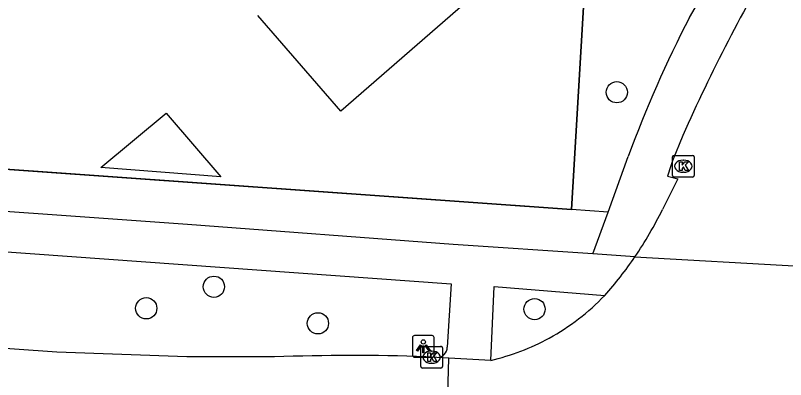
# Model space of a CAD drawing. Extents: x 155888 to 156864, y 383882 to 384671.
# Drawn here: x 155957.3 to 155992.79, y 384000.09 to 384016.86 of the extents above; entities that cross this region are included whole.
import ezdxf

# ---------------------------------------------------------------- set-up
doc = ezdxf.new("R2010")
doc.units = 0
for name, color, linetype in [('IMGEO_Boom', 7, 'Continuous'), ('IMGEO_Groenvoorziening', 7, 'Continuous'), ('IMGEO_Hek', 7, 'Continuous'), ('IMGEO_Kolk', 7, 'Continuous'), ('IMGEO_Lichtpunt', 7, 'Continuous'), ('IMGEO_Pand', 7, 'Continuous'), ('IMGEO_Rijbaan_lokaal_gesloten', 7, 'Continuous'), ('IMGEO_Voetpad_open', 7, 'Continuous')]:
    doc.layers.add(name, color=color, linetype=linetype)

msp = doc.modelspace()

# ---------------------------------------------------------------- linework, layer by layer
at = {"layer": 'IMGEO_Boom'}
for centre in [(155985.013, 384013.321), (155966.443, 384004.361), (155963.326, 384003.37), (155981.221, 384003.33), (155971.237, 384002.675)]:
    msp.add_circle(centre, 0.489, dxfattribs=at)
at = {"layer": 'IMGEO_Groenvoorziening'}
for points in [[(155982.93, 384007.915), (155983.571, 384018.814)], [(155953.984, 384009.977), (155982.93, 384007.915)], [(155984.608, 384007.796), (155982.93, 384007.915)]]:
    msp.add_lwpolyline(points, dxfattribs=at)
at = {"layer": 'IMGEO_Hek'}
for points in [[(155983.571, 384018.814), (155982.93, 384007.915)], [(155982.93, 384007.915), (155916.694, 384012.634)]]:
    msp.add_lwpolyline(points, dxfattribs=at)
at = {"layer": 'IMGEO_Kolk'}
for p, q in [((155987.576, 384009.487), (155987.576, 384010.339)), ((155987.651, 384010.413), (155988.503, 384010.413)), ((155988.064, 384010.193), (155988.089, 384010.193)), ((155988.577, 384010.339), (155988.577, 384009.487)), ((155988.087, 384009.633), (155988.062, 384009.633)), ((155988.503, 384009.413), (155987.651, 384009.413)), ((155975.98, 384000.691), (155975.98, 384001.543)), ((155976.055, 384001.617), (155976.907, 384001.617)), ((155976.468, 384001.397), (155976.493, 384001.397)), ((155976.981, 384001.543), (155976.981, 384000.691)), ((155976.907, 384000.617), (155976.055, 384000.617)), ((155976.491, 384000.837), (155976.466, 384000.837))]:
    msp.add_line(p, q, dxfattribs=at)
for points in [[(155987.576, 384009.487), (155987.576, 384010.339)], [(155987.651, 384010.413), (155988.503, 384010.413)], [(155988.577, 384010.339), (155988.577, 384009.487)], [(155987.897, 384010.113), (155988.02, 384010.113), (155988.02, 384009.962), (155988.15, 384010.113), (155988.314, 384010.113), (155988.168, 384009.962), (155988.321, 384009.713), (155988.169, 384009.713), (155988.084, 384009.877), (155988.02, 384009.81), (155988.02, 384009.713), (155987.897, 384009.713), (155987.897, 384010.113)], [(155988.503, 384009.413), (155987.651, 384009.413)], [(155975.98, 384000.691), (155975.98, 384001.543)], [(155976.055, 384001.617), (155976.907, 384001.617)], [(155976.301, 384001.317), (155976.424, 384001.317), (155976.424, 384001.166), (155976.554, 384001.317), (155976.718, 384001.317), (155976.572, 384001.166), (155976.725, 384000.917), (155976.573, 384000.917), (155976.488, 384001.081), (155976.424, 384001.014), (155976.424, 384000.917), (155976.301, 384000.917), (155976.301, 384001.317)], [(155976.981, 384001.543), (155976.981, 384000.691)], [(155976.907, 384000.617), (155976.055, 384000.617)]]:
    msp.add_lwpolyline(points, dxfattribs=at)
for centre, start, end in [((155987.653, 384010.337), 91.552, 178.448), ((155987.653, 384010.337), 91.552, 178.448), ((155988.501, 384010.337), 1.552, 88.448), ((155988.501, 384010.337), 1.552, 88.448), ((155987.653, 384009.489), 181.552, 268.448), ((155987.653, 384009.489), 181.552, 268.448), ((155988.501, 384009.489), 271.552, 358.448), ((155988.501, 384009.489), 271.552, 358.448), ((155976.057, 384001.541), 91.552, 178.448), ((155976.057, 384001.541), 91.552, 178.448), ((155976.905, 384001.541), 1.552, 88.448), ((155976.905, 384001.541), 1.552, 88.448), ((155976.057, 384000.693), 181.552, 268.448), ((155976.057, 384000.693), 181.552, 268.448), ((155976.905, 384000.693), 271.552, 358.448), ((155976.905, 384000.693), 271.552, 358.448)]:
    msp.add_arc(centre, 0.0765, start, end, dxfattribs=at)
for centre, major_axis, ratio, start_param, end_param in [((155988.063, 384009.913), (-0.387, 0.002), 0.722429, 4.712389, 7.853982), ((155988.088, 384009.913), (-0.39, 0.002), 0.717154, 1.570796, 4.712389), ((155976.467, 384001.117), (-0.387, 0.002), 0.722429, 4.712389, 7.853982), ((155976.492, 384001.117), (-0.39, 0.002), 0.717154, 1.570796, 4.712389)]:
    msp.add_ellipse(centre, major_axis=major_axis, ratio=ratio, start_param=start_param, end_param=end_param, dxfattribs=at)
at = {"layer": 'IMGEO_Lichtpunt'}
for p, q in [((155975.597, 384002.02), (155975.597, 384001.213)), ((155975.597, 384002.02), (155975.597, 384001.213)), ((155976.499, 384002.115), (155975.691, 384002.115)), ((155976.499, 384002.115), (155975.691, 384002.115)), ((155976.593, 384001.213), (155976.593, 384002.02)), ((155976.593, 384001.213), (155976.593, 384002.02)), ((155975.691, 384001.119), (155976.499, 384001.119)), ((155975.691, 384001.119), (155976.499, 384001.119))]:
    msp.add_line(p, q, dxfattribs=at)
for points in [[(155975.971, 384001.684), (155976.01, 384001.656), (155975.822, 384001.394), (155975.784, 384001.421), (155975.971, 384001.684)], [(155976.183, 384001.656), (155976.221, 384001.683), (155976.408, 384001.421), (155976.369, 384001.393), (155976.183, 384001.656)], [(155976.073, 384001.636), (155976.12, 384001.636), (155976.12, 384001.314), (155976.073, 384001.314), (155976.073, 384001.636)]]:
    msp.add_lwpolyline(points, dxfattribs=at)
msp.add_circle((155976.096, 384001.818), 0.0994, dxfattribs=at)
for centre, start, end in [((155975.691, 384002.02), 90, 180), ((155975.691, 384002.02), 90, 180), ((155976.499, 384002.02), 0, 90), ((155976.499, 384002.02), 0, 90), ((155975.691, 384001.213), 180, 270), ((155975.691, 384001.213), 180, 270), ((155976.499, 384001.213), 270, 0), ((155976.499, 384001.213), 270, 360)]:
    msp.add_arc(centre, 0.0946, start, end, dxfattribs=at)
at = {"layer": 'IMGEO_Pand'}
for points in [[(155983.784, 384022.439), (155972.298, 384012.451), (155968.473, 384016.862)], [(155964.238, 384012.357), (155966.764, 384009.426), (155961.229, 384009.853), (155964.238, 384012.357)]]:
    msp.add_lwpolyline(points, dxfattribs=at)
at = {"layer": 'IMGEO_Rijbaan_lokaal_gesloten'}
for points in [[(155988.055, 384011.322), (155987.58, 384010.156), (155987.503, 384009.929), (155987.342, 384009.453), (155987.83, 384009.337), (155987.123, 384007.927)], [(155985.847, 384005.738), (155993.441, 384005.309)], [(155969.229, 384001.128), (155965.204, 384001.136), (155959.209, 384001.347), (155907.635, 384005.008)], [(155976.72, 384001.106), (155976.481, 384001.117), (155976.211, 384001.134)], [(155977.274, 384001.075), (155976.72, 384001.106)], [(155977.146, 383996.601), (155977.274, 384001.075)], [(155979.2, 384000.969), (155977.274, 384001.075)]]:
    msp.add_lwpolyline(points, dxfattribs=at)
for centre, radius, start, end in [((156055.288, 383981.824), 73.419, 148.77869, 156.31124), ((155971.106, 384015.797), 17.846, 325.6906, 333.8323), ((155971.447, 384015.573), 17.439, 318.2314, 325.6676), ((155976.678, 384011.441), 10.791, 298.9511, 316.0927), ((155976.721, 384011.54), 10.857, 283.1966, 298.5), ((155972.801, 383907.417), 93.779, 87.91587, 92.1826)]:
    msp.add_arc(centre, radius, start, end, dxfattribs=at)
at = {"layer": 'IMGEO_Voetpad_open'}
for points in [[(155988.368, 384016.768), (155988.889, 384017.666), (155990.694, 384020.805), (155987.324, 384024.563)], [(155983.909, 384005.871), (155977.475, 384006.312), (155965.224, 384007.221), (155907.948, 384011.313)], [(155984.608, 384007.796), (155985.539, 384010.359)], [(155907.236, 384005.535), (155907.441, 384008.541), (155908.497, 384009.449), (155977.371, 384004.494), (155977.196, 384001.584)], [(155983.909, 384005.871), (155984.608, 384007.796)], [(155985.847, 384005.738), (155983.909, 384005.871)], [(155979.2, 384000.969), (155979.353, 384004.37), (155984.453, 384003.957)]]:
    msp.add_lwpolyline(points, dxfattribs=at)
for centre, radius, start, end in [((156035.97, 383991.927), 53.693, 152.4424, 159.9233), ((155976.736, 384001.566), 0.46, 268.0002, 2.24)]:
    msp.add_arc(centre, radius, start, end, dxfattribs=at)

doc.saveas('drawing.dxf')
